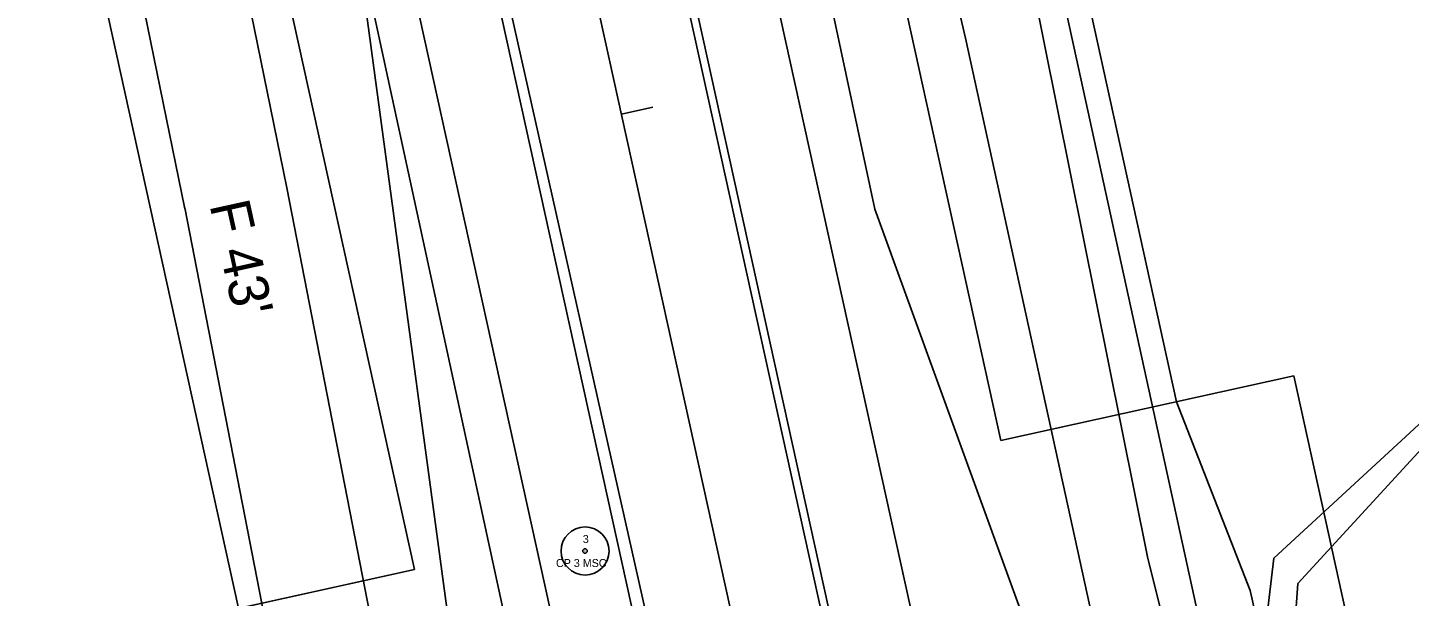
# Model space of a CAD drawing. Extents: x 2519952 to 2531965, y 848341 to 887632.
# Drawn here: x 2529487.1 to 2529659.7, y 858849.1 to 858920.2 of the extents above; entities that cross this region are included whole.
import ezdxf

# ---------------------------------------------------------------- set-up
doc = ezdxf.new("R2010")
doc.units = 0
for name, color, linetype in [('RD_EV_JW', 7, 'Continuous'), ('RD_EX_DV_Prop', 7, 'Continuous'), ('RD_EX_H2O', 7, 'Continuous'), ('RD_EX_Misc', 7, 'Continuous'), ('RD_EX_Road', 7, 'Continuous'), ('RD_EX_RW', 7, 'Continuous'), ('RD_EX_VEG', 7, 'Continuous'), ('RD_HC_Cl', 7, 'Continuous'), ('RD_HC_Data', 7, 'Continuous'), ('RD_HC_Data_Tic', 7, 'Continuous'), ('RD_HC_txCode', 7, 'Continuous'), ('RD_PD_BCA', 7, 'Continuous'), ('RD_PD_CstnLmt', 7, 'Continuous'), ('RD_PD_DR_ErosCtrl', 7, 'Continuous'), ('RD_PD_Final_TrvlWay', 7, 'Continuous'), ('RD_PD_GR', 7, 'Continuous'), ('RD_PD_RW', 7, 'Continuous'), ('RD_SMD_Locator', 7, 'Continuous')]:
    doc.layers.add(name, color=color, linetype=linetype)

msp = doc.modelspace()

# ---------------------------------------------------------------- linework, layer by layer
at = {"layer": 'RD_EV_JW'}
for points in [[(2529576.28, 858725.98), (2529555.69, 858740.98), (2529545.66, 858801.72), (2529525.71, 858949.42), (2529513.21, 859003.14), (2529490.05, 859090.57), (2529472.71, 859156.19), (2529455.94, 859202.82), (2529398.78, 859318.86), (2529354.33, 859285.12), (2529309.54, 859238.92)], [(2529576.28, 858725.98), (2529623.33, 858741.16), (2529637.03, 858770.59), (2529617.97, 858828.5), (2529592.93, 858897.51), (2529563.31, 859036.27), (2529545.8, 859108.82), (2529523.75, 859209.25), (2529513.83, 859253.97), (2529542.94, 859257.76), (2529572.41, 859263.7)]]:
    msp.add_lwpolyline(points, dxfattribs=at)
at = {"layer": 'RD_EX_DV_Prop'}
for p, q in [((2529492.91, 859394.21), (2529608.65, 858868.61)), ((2529485.83, 859077.58), (2529535.4, 858852.48)), ((2529608.65, 858868.61), (2529645.27, 858876.67)), ((2529645.27, 858876.67), (2529709.78, 858583.69)), ((2529535.4, 858852.48), (2529498.78, 858844.41))]:
    msp.add_line(p, q, dxfattribs=at)
at = {"layer": 'RD_EX_H2O'}
msp.add_lwpolyline([(2529879.97, 858757.1), (2529851.49, 858805.73), (2529872.34, 858844.67), (2529847.07, 858883.58), (2529798.37, 858918.25), (2529755.73, 858903.77), (2529719.95, 858896.96), (2529690.1, 858864.05), (2529665.44, 858872.19), (2529645.78, 858850.75), (2529642.05, 858798.56)], dxfattribs=at)
at = {"layer": 'RD_EX_Misc'}
msp.add_lwpolyline([(2529881.42, 858757.3), (2529852.42, 858806.1), (2529873.06, 858845.01), (2529854.64, 858875.12), (2529848.04, 858884.51), (2529798.65, 858919.93), (2529755.36, 858905.22), (2529719.25, 858898.19), (2529689.98, 858864.62), (2529665.08, 858874.46), (2529642.77, 858853.88), (2529636.5, 858801.23)], dxfattribs=at)
at = {"layer": 'RD_EX_Road'}
for p, q in [((2529586.36, 858846.74), (2529566.47, 858936.87)), ((2529565.43, 858842.12), (2529545.13, 858932.58))]:
    msp.add_line(p, q, dxfattribs=at)
at = {"layer": 'RD_EX_RW'}
for p, q in [((2529492.91, 859394.21), (2529608.65, 858868.6)), ((2529485.83, 859077.58), (2529535.4, 858852.47)), ((2529608.65, 858868.6), (2529645.27, 858876.67)), ((2529645.27, 858876.67), (2529709.78, 858583.69)), ((2529498.78, 858844.41), (2529535.4, 858852.47))]:
    msp.add_line(p, q, dxfattribs=at)
at = {"layer": 'RD_EX_VEG'}
for points in [[(2529640.74, 858798.96), (2529626.99, 858854.05), (2529548.14, 859246.17), (2529502.22, 859468.18)], [(2529564.93, 858750.01), (2529547.98, 858840.52), (2529506.74, 859030.9), (2529454.63, 859192.98)]]:
    msp.add_lwpolyline(points, dxfattribs=at)
at = {"layer": 'RD_HC_Cl'}
msp.add_line((2529456.28, 859386.15), (2530012.88, 856858.51), dxfattribs=at)
at = {"layer": 'RD_HC_Data'}
for radius in [3, 0.282]:
    msp.add_circle((2529556.72, 858854.79), radius, dxfattribs=at)
at = {"layer": 'RD_HC_Data_Tic'}
msp.add_line((2529561.27, 858909.37), (2529565.18, 858910.23), dxfattribs=at)
at = {"layer": 'RD_PD_BCA'}
for p, q in [((2529630.62, 858873.44), (2529639.82, 858849.87)), ((2529639.82, 858849.87), (2529645.17, 858825.42))]:
    msp.add_line(p, q, dxfattribs=at)
at = {"layer": 'RD_PD_CstnLmt'}
for p, q in [((2529581.71, 859016.27), (2529604.26, 858918.84)), ((2529499.38, 858998.14), (2529519.47, 858900.16)), ((2529604.26, 858918.84), (2529625.63, 858821.15)), ((2529519.47, 858900.16), (2529538.63, 858801.99))]:
    msp.add_line(p, q, dxfattribs=at)
at = {"layer": 'RD_PD_DR_ErosCtrl'}
for p, q in [((2529486.64, 858995.52), (2529506.73, 858897.55)), ((2529616.96, 858921.61), (2529638.33, 858823.92)), ((2529506.71, 858897.67), (2529525.87, 858799.5))]:
    msp.add_line(p, q, dxfattribs=at)
at = {"layer": 'RD_PD_Final_TrvlWay'}
for p, q in [((2529556.86, 858985.2), (2529831.05, 857740.03)), ((2529533.42, 858980.03), (2529807.61, 857734.87))]:
    msp.add_line(p, q, dxfattribs=at)
at = {"layer": 'RD_PD_GR'}
for p, q in [((2529557.22, 859030.07), (2529605.61, 858810.34)), ((2529562.63, 858800.88), (2529514.25, 859020.61))]:
    msp.add_line(p, q, dxfattribs=at)
at = {"layer": 'RD_PD_RW'}
for p, q in [((2529582.23, 859093.18), (2529630.62, 858873.44)), ((2529465.04, 859067.37), (2529513.43, 858847.64))]:
    msp.add_line(p, q, dxfattribs=at)
at = {"layer": 'RD_SMD_Locator'}
for centre in [(2529592.93, 858897.51), (2529556.72, 858854.79), (2529626.99, 858854.05), (2529642.77, 858853.88), (2529645.78, 858850.75)]:
    msp.add_circle(centre, 0.001, dxfattribs=at)

# ---------------------------------------------------------------- texts
at = {"layer": 'RD_HC_txCode'}
for s, p in [('3', (2529556.44, 858855.79)), ('CP 3 MSC', (2529553.09, 858852.79))]:
    msp.add_text(s, height=1, dxfattribs=at).set_placement(p)
at = {"layer": 'RD_PD_CstnLmt'}
msp.add_text("F 43'", height=5, rotation=282.4185, dxfattribs=at).set_placement((2529509.8, 858898.04))

doc.saveas('drawing.dxf')
